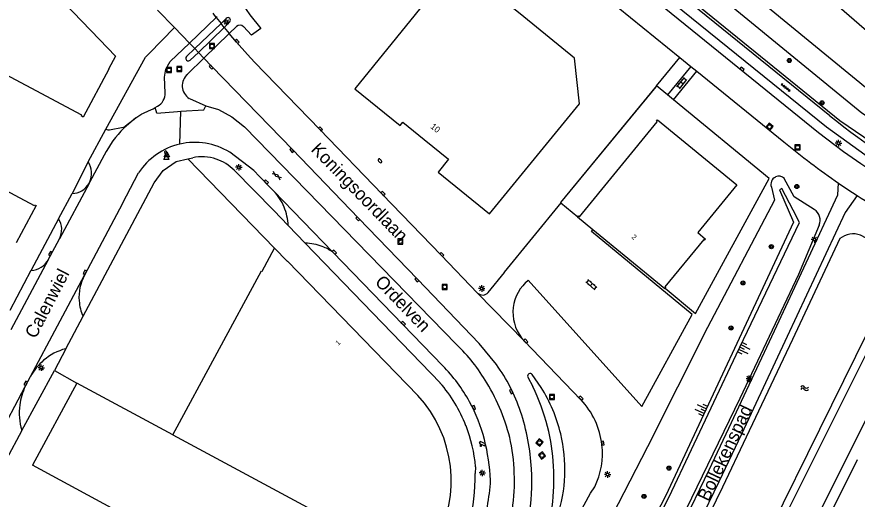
# Model space of a CAD drawing. Extents: x 136000 to 138005, y 398500 to 400500.
# Drawn here: x 137013.2 to 137176.6, y 399083.5 to 399177.4 of the extents above; entities that cross this region are included whole.
import ezdxf

# ---------------------------------------------------------------- set-up
doc = ezdxf.new("R2010")
doc.units = 0
for name, color, linetype in [('gg-afsc-hekwerk', 7, 'Continuous'), ('gg-anno-huisnummerreeks BGT', 7, 'Continuous'), ('gg-anno-openbare ruimte label', 7, 'Continuous'), ('gg-bbg-hoofdgebouw', 7, 'Continuous'), ('gg-bbg-tussenscheiding', 7, 'Continuous'), ('gg-knt-BGT kruinlijn', 7, 'Continuous'), ('gg-knt-bovenkant onderkant talud', 7, 'Continuous'), ('gg-knt-bronhoudergrens', 7, 'Continuous'), ('gg-knt-verharding', 7, 'Continuous'), ('gg-knt-verharding nz', 7, 'Continuous'), ('gg-kntw-bovenkant insteek waterloop', 7, 'Continuous'), ('gt-anno-plantopografie huisnummer', 7, 'Continuous'), ('gt-bbg-plantopografie pand', 7, 'Continuous'), ('gt-grn-groengrens', 7, 'Continuous'), ('gt-grn-weggrens', 7, 'Continuous'), ('gt-symb-boom', 7, 'Continuous'), ('gt-symb-brandkraan', 7, 'Continuous'), ('gt-symb-camera', 7, 'Continuous'), ('gt-symb-gesloten verharding', 7, 'Continuous'), ('gt-symb-klinker verharding', 7, 'Continuous'), ('gt-symb-kolk', 7, 'Continuous'), ('gt-symb-lichtmast', 7, 'Continuous'), ('gt-symb-rioolschacht', 7, 'Continuous'), ('gt-symb-talud symbool', 7, 'Continuous'), ('gt-symb-tegel verharding', 7, 'Continuous'), ('gt-symb-waterafsluiter', 7, 'Continuous'), ('gt-symb-watersymbool', 7, 'Continuous')]:
    doc.layers.add(name, color=color, linetype=linetype)

# ---------------------------------------------------------------- blocks, each defined once
blk = doc.blocks.new('gt0-RS')
at = {"layer": 'gt-symb-rioolschacht'}
blk.add_lwpolyline([(-0.5, -0.5), (0.5, -0.5), (0.5, 0.5), (-0.5, 0.5)], close=True, dxfattribs=at)
blk.add_circle((0, 0), 0.375, dxfattribs=at)
blk = doc.blocks.new('gt0-BOOM')
at = {"layer": 'gt-symb-boom'}
for radius in [0.4, 0.2]:
    blk.add_circle((0, 0), radius, dxfattribs=at)
blk = doc.blocks.new('gt0-LMAST')
at = {"layer": 'gt-symb-lichtmast'}
for p, q in [((-0.18, 0.17), (-0.45, 0.44)), ((-0.01, 0.25), (-0.01, 0.62)), ((0.17, 0.17), (0.44, 0.44)), ((-0.26, 0), (-0.63, 0)), ((-0.18, -0.18), (-0.45, -0.45)), ((-0.01, -0.25), (-0.01, -0.63)), ((0.44, -0.45), (0.17, -0.18)), ((0.24, 0), (0.62, 0))]:
    blk.add_line(p, q, dxfattribs=at)
blk.add_circle((-0.01, 0), 0.25, dxfattribs=at)
blk = doc.blocks.new('gt0-TEG1')
at = {"layer": 'gt-symb-tegel verharding'}
for p, q in [((-1.12, 0), (1.12, 0)), ((-0.9, -0.25), (-0.9, 0.25)), ((-0.45, -0.25), (-0.45, 0.25)), ((0, -0.25), (0, 0.25)), ((0.45, -0.25), (0.45, 0.25)), ((0.9, -0.25), (0.9, 0.25))]:
    blk.add_line(p, q, dxfattribs=at)
blk = doc.blocks.new('gt0-KL1')
at = {"layer": 'gt-symb-klinker verharding'}
for p, q in [((-1.15, 0.3), (1.15, 0.3)), ((-1, -0.3), (-1, 0.3)), ((-0.5, 0.3), (-0.5, 0.45)), ((0, -0.3), (0, 0.3)), ((0.5, 0.3), (0.5, 0.45)), ((1, -0.3), (1, 0.3)), ((-1.15, -0.3), (1.15, -0.3)), ((-0.5, -0.45), (-0.5, -0.3)), ((0.5, -0.45), (0.5, -0.3))]:
    blk.add_line(p, q, dxfattribs=at)
blk = doc.blocks.new('gt0-KOLK')
at = {"layer": 'gt-symb-kolk'}
blk.add_lwpolyline([(0, 0), (0.37, 0), (0.37, 0.4), (-0.38, 0.4), (-0.38, 0), (0, 0)], dxfattribs=at)
blk = doc.blocks.new('gt0-TALUD_1')
at = {"layer": 'gt-symb-talud symbool'}
for p, q in [((-1, -1), (-1, 0)), ((-0.5, -2), (-0.5, 0)), ((0, -1), (0, 0)), ((0.5, -2), (0.5, 0)), ((1, -1), (1, 0))]:
    blk.add_line(p, q, dxfattribs=at)
blk = doc.blocks.new('gt0-WA')
at = {"layer": 'gt-symb-watersymbool'}
for centre, start, end in [((-0.32, 0.02), 28.0725, 151.9275), ((0.43, 0.42), 208.0725, 331.9275), ((-0.32, -0.43), 28.0725, 151.9275), ((0.43, -0.03), 208.0725, 331.9275)]:
    blk.add_arc(centre, 0.425, start, end, dxfattribs=at)
blk = doc.blocks.new('gt0-CAMERA')
at = {"layer": 'gt-symb-camera'}
for points in [[(0.07, 0.48), (0.75, 0.16), (0.92, 0.51), (-0.12, 1), (-0.28, 0.65), (-0.07, 0.55)], [(0.07, 0.48), (0.07, 0), (-0.07, 0), (-0.07, 0.55)]]:
    blk.add_lwpolyline(points, dxfattribs=at)
blk = doc.blocks.new('gt0-BR')
at = {"layer": 'gt-symb-brandkraan'}
for centre, radius, start, end in [((-0.24, 0), 0.206, 107.5669, 252.4331), ((0.6, -2.66), 3, 106.892, 107.5669), ((0, -0.69), 0.938, 73.108, 106.892), ((-0.6, -2.66), 3, 72.4331, 73.108), ((0.24, 0), 0.206, 287.567, 72.4331), ((0.6, 2.66), 3, 252.4331, 253.108), ((0, 0.69), 0.938, 253.108, 286.8921), ((-0.6, 2.66), 3, 286.8921, 287.567)]:
    blk.add_arc(centre, radius, start, end, dxfattribs=at)
blk = doc.blocks.new('gt0-WAFSL')
at = {"layer": 'gt-symb-waterafsluiter'}
for p, q in [((-0.5, -0.33), (0, 0.67)), ((0, 0.67), (0.5, -0.33)), ((0.5, -0.33), (-0.5, -0.33))]:
    blk.add_line(p, q, dxfattribs=at)
blk = doc.blocks.new('gt0-GESVH1')
at = {"layer": 'gt-symb-gesloten verharding'}
for p, q in [((-0.99, -0.26), (0.01, 0.24)), ((0.01, -0.26), (-0.99, 0.24)), ((0.01, 0.24), (1.01, -0.26)), ((1.01, 0.24), (0.01, -0.26))]:
    blk.add_line(p, q, dxfattribs=at)

msp = doc.modelspace()

# ---------------------------------------------------------------- linework, layer by layer
at = {"layer": 'gg-afsc-hekwerk'}
for p, q in [((137121.82, 399198.94), (137173.25, 399157.22)), ((137139.73, 399162.16), (137137.57, 399163.93)), ((137140.87, 399161.22), (137139.73, 399162.16)), ((137046.47, 399149.76), (137063.31, 399132.34)), ((137119.02, 399141.18), (137122.32, 399138.47)), ((137022.75, 399112.78), (137020.54, 399108.56))]:
    msp.add_line(p, q, dxfattribs=at)
for points in [[(137173.25, 399157.22), (137185.57, 399148.73), (137196.17, 399143.02), (137217.58, 399132.28), (137269.37, 399173.38)], [(137137.57, 399163.93), (137118.96, 399141.24), (137119.02, 399141.18)], [(137137.43, 399163.76), (137118.96, 399141.24), (137119.02, 399141.18)], [(137139.28, 399124.55), (137145.16, 399119.63), (137159.5, 399145.9), (137140.87, 399161.22)], [(137026.12, 399119.1), (137039.95, 399145.03), (137041.72, 399147.49), (137044.24, 399149.19), (137046.47, 399149.76)]]:
    msp.add_lwpolyline(points, dxfattribs=at)
at = {"layer": 'gg-bbg-hoofdgebouw'}
for p, q in [((137024.93, 399106.08), (137016.31, 399090.1)), ((137043.59, 399096), (137024.93, 399106.08))]:
    msp.add_line(p, q, dxfattribs=at)
for points in [[(137005.29, 399197.91), (137029.33, 399172.97), (137029.3, 399172.93), (137032.42, 399169.72), (137031.05, 399167.19), (137031.1, 399167.17), (137026.14, 399157.85), (137025.76, 399158.07), (137025.86, 399158.26), (136993.36, 399175.57), (137005.1, 399197.55)], [(137122.32, 399138.47), (137122.44, 399138.61), (137122.61, 399138.47), (137137.74, 399156.92)], [(137137.74, 399156.92), (137137.56, 399157.07), (137137.76, 399157.32), (137153.2, 399144.65), (137145.6, 399135.38), (137147.13, 399134.13), (137146.94, 399133.89), (137146.77, 399134.03), (137139.24, 399124.84), (137139.41, 399124.7), (137139.28, 399124.55)], [(137009.01, 399144.66), (137016.61, 399140.62), (137016.71, 399140.8), (137016.99, 399140.65), (137013.13, 399133.4)], [(137125.21, 399135.92), (137122.23, 399138.36), (137122.32, 399138.47)], [(137139.28, 399124.55), (137139.21, 399124.46), (137125.21, 399135.92)], [(137043.59, 399096), (137060.82, 399127.91), (137060.92, 399127.85), (137063.31, 399132.34)], [(137063.31, 399132.34), (137065.8, 399129.8), (137065.84, 399129.85), (137091.21, 399103.67)], [(137048.89, 399065.8), (137038.13, 399071.61), (137040.94, 399076.79), (137016.31, 399090.1)]]:
    msp.add_lwpolyline(points, dxfattribs=at)
msp.add_arc((137073.19, 399087.07), 24.5, 330.6212, 42.6351, dxfattribs=at)
at = {"layer": 'gg-bbg-tussenscheiding'}
msp.add_line((137043.59, 399096), (137091.81, 399070.06), dxfattribs=at)
at = {"layer": 'gg-knt-BGT kruinlijn'}
msp.add_lwpolyline([(137056.61, 398927.27), (137064.98, 398941.82), (137081.96, 398973.77), (137098.12, 399004.1), (137112.07, 399030.21), (137125.59, 399055.86), (137140.07, 399083.95), (137153.1, 399111.6), (137165.37, 399137.35), (137164.15, 399139.72), (137161.93, 399143.99), (137161.53, 399143.71), (137164.25, 399137.42), (137139.43, 399084.22), (137124.98, 399056.27), (137111.26, 399030.46), (137097.52, 399004.49), (137081.28, 398973.96), (137064.52, 398942.2), (137056.05, 398927.47)], dxfattribs=at)
at = {"layer": 'gg-knt-bovenkant onderkant talud'}
for points in [[(137168.25, 399139.89), (137164.38, 399142.36), (137162.43, 399145.91)], [(137159.92, 399144.24), (137160.52, 399141.7), (137147.51, 399116.91), (137135.86, 399093.72), (137128.94, 399080.32)], [(137169.23, 399136.85), (137165.16, 399127.25), (137153.8, 399103.12), (137140.16, 399074.98), (137123.86, 399043.84), (137108.5, 399015.02), (137098.64, 398996.36), (137085.8, 398971.45), (137072.19, 398946.55), (137059.36, 398923.38), (137053.2, 398911.95)]]:
    msp.add_lwpolyline(points, dxfattribs=at)
for centre, radius, start, end in [((137161.36, 399144.8), 1.54, 115.6634, 201.5027), ((137161.36, 399144.8), 1.55, 45.9257, 115.5553), ((137166.91, 399137.79), 2.5, 16.6479, 57.4738), ((137166.9, 399137.78), 2.5, 338.1615, 16.6996)]:
    msp.add_arc(centre, radius, start, end, dxfattribs=at)
at = {"layer": 'gg-knt-bronhoudergrens'}
msp.add_line((137137.57, 399163.93), (137142.12, 399169.48), dxfattribs=at)
at = {"layer": 'gg-knt-verharding'}
for p, q in [((137171.29, 399158.11), (137099.66, 399216.07)), ((137089.42, 399212.35), (137142.12, 399169.48)), ((137098.55, 399212.12), (137169.05, 399154.86)), ((137043.89, 399175.26), (137040.57, 399178.69)), ((137052, 399177.25), (137051.38, 399178.1)), ((137052.13, 399177.41), (137052, 399177.25)), ((137052.94, 399176.05), (137053.95, 399177.07)), ((137053.52, 399175.29), (137052.94, 399176.05)), ((137054.62, 399176.37), (137053.52, 399175.29)), ((137046.83, 399172.21), (137043.89, 399175.26)), ((137054.49, 399174.12), (137055.96, 399175.49)), ((137046.25, 399169.66), (137047.83, 399171.2)), ((137047.83, 399171.2), (137048.53, 399170.45)), ((137048.53, 399170.45), (137046.93, 399168.94)), ((137142.12, 399169.48), (137144.27, 399167.73)), ((137049.61, 399169.29), (137046.43, 399166.18)), ((137144.27, 399167.73), (137139.73, 399162.16)), ((137140.87, 399161.22), (137145.41, 399166.81)), ((137144.27, 399167.73), (137145.41, 399166.81)), ((137145.41, 399166.81), (137162.34, 399153.04)), ((137042.1, 399162.56), (137041.92, 399165.65)), ((137046.78, 399161.5), (137050, 399160.04)), ((137040.13, 399159.7), (137040.61, 399159.96)), ((137036.4, 399157.71), (137034.03, 399155.7)), ((137027.09, 399149.14), (137030.57, 399155.52)), ((137098.68, 399113.61), (137057.5, 399155.98)), ((137030.23, 399150.46), (137027.39, 399145.14)), ((137027.09, 399149.14), (137024.01, 399142.97)), ((137033.81, 399141.07), (137036.89, 399147.01)), ((137027.29, 399144.96), (137021.55, 399134.18)), ((137027.29, 399144.96), (137027.39, 399145.14)), ((137063.15, 399143.5), (137060.45, 399146.29)), ((137074.66, 399131.6), (137063.15, 399143.5)), ((137021.33, 399138.05), (137024.01, 399142.97)), ((137033.81, 399141.07), (137026.39, 399127.1)), ((137119.02, 399141.18), (137107.96, 399127.66)), ((137063.21, 399139.7), (137066, 399136.77)), ((137021.33, 399138.05), (137016.04, 399128.04)), ((137066, 399136.77), (137069.3, 399133.34)), ((137019.37, 399130.1), (137021.55, 399134.18)), ((137074.66, 399131.6), (137096.05, 399109.45)), ((137160.34, 399075.74), (137187.65, 399130.42)), ((137019.37, 399130.1), (137012.08, 399116.43)), ((137011.94, 399120.31), (137016.04, 399128.04)), ((137015.9, 399107.38), (137026.39, 399127.1)), ((137192.72, 399127.95), (137165.38, 399073.2)), ((137112.12, 399125.65), (137112.65, 399126.12)), ((137102.82, 399123.62), (137111.84, 399114.29)), ((137022.75, 399112.78), (137026.12, 399119.1)), ((137111.84, 399114.29), (137122.91, 399102.83)), ((137106.46, 399109.69), (137103.1, 399113.79)), ((137014.21, 399096.88), (137020.54, 399108.56)), ((137014.89, 399105.45), (137015.9, 399107.38)), ((137020.54, 399108.56), (137024.93, 399106.08)), ((137115.17, 399105.25), (137113.45, 399107.74)), ((137112.59, 399107.25), (137113.56, 399105.43)), ((137001.66, 399080.41), (137014.89, 399105.45)), ((137176.61, 399091.15), (137165.83, 399069.53))]:
    msp.add_line(p, q, dxfattribs=at)
for points in [[(137043.4, 399219.44), (137043.39, 399211.58), (137045.03, 399202.67), (137047.89, 399194.6), (137052.08, 399186.85), (137054.52, 399183.21), (137057.13, 399179.85), (137058.54, 399177.73), (137060.65, 399175.1), (137058.84, 399173.8), (137057.33, 399175.45)], [(137098.55, 399212.12), (137098.97, 399213.97), (137170.61, 399155.99), (137180.88, 399148.59), (137193.01, 399141.69), (137204.42, 399136.02)], [(137102.82, 399123.62), (137095.72, 399130.97), (137084.28, 399142.83), (137072.12, 399155.41), (137059.45, 399168.55), (137058.1, 399170.02), (137055.93, 399172.45), (137054.49, 399174.12)], [(137041.92, 399165.65), (137042.23, 399167.17), (137043.06, 399168.64), (137046.83, 399172.21)], [(137103.1, 399113.79), (137091.13, 399126.33), (137079.67, 399138.19), (137066.83, 399151.53), (137051.18, 399167.7), (137049.61, 399169.29)], [(137036.4, 399157.71), (137037.55, 399158.47), (137037.88, 399158.63), (137038.82, 399159.04), (137039.72, 399159.48), (137040.13, 399159.7)], [(137050, 399160.04), (137052.43, 399159.36), (137055.06, 399157.91), (137057.5, 399155.98)], [(137031.27, 399155.39), (137033.92, 399155.91), (137034.17, 399155.98), (137034.38, 399156.13), (137036.4, 399157.71)], [(137060.45, 399146.29), (137059.29, 399147.48), (137054.63, 399151.04)], [(137071.02, 398942.91), (137081.17, 398961.85), (137091.53, 398981.24), (137102.16, 399001.39), (137112.46, 399020.98), (137132.1, 399057.93), (137142.44, 399078.09), (137147.8, 399089.19), (137151.64, 399097.31), (137160.53, 399116.29), (137172.82, 399142.75), (137172.98, 399145)], [(137172.98, 399145), (137174.78, 399143.78), (137176.59, 399142.59)], [(137176.59, 399142.59), (137174.29, 399139.29), (137162.98, 399115.13), (137154.08, 399096.16), (137149.68, 399086.85), (137145.74, 399078.73)], [(137112.65, 399126.12), (137134.73, 399101.52), (137144.52, 399119.44), (137124.95, 399135.6), (137125.21, 399135.92)], [(137104.86, 399123.73), (137108.04, 399127.59), (137107.96, 399127.66)], [(137014.21, 399096.88), (137008.09, 399085.48), (137007.99, 399085.45)], [(137013.3, 398877.88), (137017.51, 398886.42), (137027.26, 398904.42), (137063.4, 398971.19), (137081.01, 399003.8), (137098.61, 399036.35), (137124.78, 399084.68), (137125.59, 399085.9)]]:
    msp.add_lwpolyline(points, dxfattribs=at)
for centre, radius, start, end in [((137054.29, 399176.72), 0.485, 314.1994, 133.7112), ((137056.62, 399174.76), 0.988, 44.0161, 132.3209), ((137046.58, 399169.29), 0.495, 132.5164, 315.436), ((137048.29, 399163.96), 2.89, 130.0339, 238.4713), ((137039.2, 399162.49), 2.9, 299.0482, 1.4005), ((137247.98, 399252.72), 121.79, 230.9718, 243.9081), ((137049.91, 399140.2), 22.19, 135.6943, 152.467), ((137031.1, 399156.42), 1.04, 239.6624, 279.6992), ((137256.85, 399266.39), 141.94, 231.7894, 245.0325), ((137260.94, 399272.62), 154.99, 230.4916, 235.4232), ((137047.86, 399139.81), 13.11, 102.8111, 146.7307), ((137047.85, 399139.81), 13.11, 58.8755, 102.7953), ((137023.88, 399146.89), 3.92, 333.4625, 35.0324), ((137023.88, 399146.89), 3.92, 271.9063, 330.4771), ((137055.48, 399136.28), 10.54, 22.7132, 43.245), ((137260.61, 399272.08), 154.36, 237.0229, 239.7177), ((137055.44, 399136.26), 10.58, 2.7569, 22.7144), ((137018.11, 399135.92), 3.86, 333.1437, 33.5269), ((137068.97, 399123.23), 10.12, 68.8558, 88.1331), ((137069, 399123.28), 10.06, 55.7668, 68.8718), ((137015.88, 399132.02), 3.99, 272.3811, 331.1391), ((137034.54, 399122.81), 9.21, 152.1867, 184.5499), ((137117.85, 399119.83), 8.16, 134.5334, 222.6506), ((137103.79, 399124.62), 1.39, 225.8501, 320.4441), ((137034.45, 399122.8), 9.12, 184.5772, 203.9923), ((137025.61, 399102.11), 11.05, 105.042, 130.3826), ((137075.52, 399089.18), 33.67, 30.251, 46.5221), ((137025.67, 399102.06), 11.12, 130.4432, 151.4514), ((137073.82, 399087.47), 31.26, 28.6598, 44.6936), ((137079.39, 399090), 33.48, 18.3902, 36.0278), ((137113.03, 399107.48), 0.497, 120.5792, 206.718), ((137113.03, 399107.48), 0.495, 32.7802, 120.6433), ((137071.89, 399086.22), 38.3, 12.8719, 31.3403), ((137025.69, 399100.28), 11.98, 154.3992, 172.4447), ((137076.88, 399087.6), 40.78, 14.2366, 25.9207), ((137089, 399088.92), 30.85, 13.6587, 31.9707), ((137073.75, 399087.42), 31.35, 14.2423, 28.6827), ((137111.98, 399092.42), 15.1, 6.3744, 43.6027), ((137025.59, 399100.29), 11.88, 172.4336, 196.6721), ((137070.08, 399086.95), 43.28, 3.2249, 18.3324), ((137076.94, 399087.63), 40.71, 3.2009, 14.2201), ((137090.67, 399089.34), 29.12, 357.6182, 13.6301), ((137065.06, 399085.18), 40.32, 2.8321, 14.2878), ((137070.71, 399087.09), 39.27, 350.4826, 11.25), ((137112.06, 399092.43), 15.02, 334.2419, 6.3643), ((137070.12, 399086.99), 43.24, 350.3679, 3.1789), ((137075.73, 399087.55), 41.93, 352.4442, 3.2166), ((137090.78, 399089.35), 29.02, 341.3555, 357.583), ((137067.29, 399089.35), 38.11, 341.386, 356.717)]:
    msp.add_arc(centre, radius, start, end, dxfattribs=at)
at = {"layer": 'gg-knt-verharding nz'}
for p, q in [((137046.83, 399172.21), (137052, 399177.25)), ((137052.94, 399176.05), (137047.83, 399171.2)), ((137052, 399177.25), (137052.94, 399176.05)), ((137048.53, 399170.45), (137053.52, 399175.29)), ((137053.52, 399175.29), (137054.49, 399174.12)), ((137054.49, 399174.12), (137049.61, 399169.29)), ((137047.83, 399171.2), (137046.83, 399172.21)), ((137049.61, 399169.29), (137048.53, 399170.45)), ((137040.46, 399158.63), (137040.13, 399159.7))]:
    msp.add_line(p, q, dxfattribs=at)
for points in [[(137045.11, 399158.98), (137049.57, 399159.28), (137050, 399160.04)], [(137040.46, 399158.63), (137044.46, 399158.94), (137045.11, 399158.98)]]:
    msp.add_lwpolyline(points, dxfattribs=at)
at = {"layer": 'gg-kntw-bovenkant insteek waterloop'}
for points in [[(137179.38, 399173.82), (137171.69, 399180.5), (137165.02, 399189.53), (137162.85, 399195.81), (137161.95, 399201.84), (137163.09, 399205.61), (137165.72, 399212.96), (137170.51, 399222), (137174.77, 399228.82), (137184.1, 399240.59)], [(137173.25, 399134.2), (137164.01, 399114.57), (137155.01, 399095.6), (137150.41, 399085.85), (137146.72, 399078.28)], [(137157.63, 399073.31), (137185.73, 399130.38), (137177.24, 399134.88)]]:
    msp.add_lwpolyline(points, dxfattribs=at)
msp.add_arc((137175.85, 399131.02), 4.11, 70.2548, 129.2522, dxfattribs=at)
at = {"layer": 'gt-bbg-plantopografie pand'}
for points in [[(137111.79, 399177.34), (137098.79, 399187.9), (137078.96, 399163.35), (137087.77, 399156.21), (137088.3, 399156.86), (137092.44, 399153.51)], [(137092.44, 399153.51), (137097.17, 399149.66), (137095.12, 399147.14), (137105.12, 399139.03), (137122.59, 399160.42), (137121.67, 399169.32), (137111.79, 399177.34)]]:
    msp.add_lwpolyline(points, dxfattribs=at)
at = {"layer": 'gt-grn-groengrens'}
for p, q in [((137038.96, 399170.21), (137043.89, 399175.26)), ((137046.47, 399149.76), (137047.44, 399149.93)), ((137055.52, 399147.5), (137063.21, 399139.7)), ((137069.3, 399133.34), (137095.51, 399106.16)), ((137102.41, 399089.8), (137102.33, 399088.53))]:
    msp.add_line(p, q, dxfattribs=at)
for points in [[(137130.76, 399202.68), (137179.64, 399162.48), (137192.81, 399153.57)], [(137125.85, 399201.23), (137139.26, 399190.09), (137177.53, 399158.69), (137193.78, 399148.26)], [(137030.57, 399155.52), (137038.28, 399169.51), (137038.96, 399170.21)]]:
    msp.add_lwpolyline(points, dxfattribs=at)
for centre, radius, start, end in [((137049.24, 399141.31), 8.81, 71.7347, 101.8236), ((137049.26, 399141.32), 8.79, 44.6442, 71.8155), ((137073.89, 399087.41), 28.61, 21.2817, 40.9316), ((137073.85, 399087.38), 28.67, 4.8418, 21.3116), ((137069.8, 399087.58), 32.54, 344.2816, 1.6777)]:
    msp.add_arc(centre, radius, start, end, dxfattribs=at)
at = {"layer": 'gt-grn-weggrens'}
msp.add_line((137044.95, 399152.6), (137045.11, 399158.98), dxfattribs=at)

# ---------------------------------------------------------------- block references
at = {"layer": 'gt-symb-boom'}
for p in [(137163.39, 399168.86), (137169.77, 399160.62), (137164.87, 399144.34), (137159.92, 399132.63), (137154.39, 399125.59), (137152.06, 399116.82), (137140, 399089.55), (137135.15, 399084.04)]:
    msp.add_blockref('gt0-BOOM', p, dxfattribs=at)
at = {"layer": 'gt-symb-brandkraan'}
for p, rotation in [((137042.24, 399150.83), 105.37072543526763), ((137083.82, 399149.35), -47.59712118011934)]:
    msp.add_blockref('gt0-BR', p, dxfattribs=dict(at, rotation=rotation))
at = {"layer": 'gt-symb-camera'}
msp.add_blockref('gt0-CAMERA', (137103.42, 399093.75), dxfattribs=at)
at = {"layer": 'gt-symb-gesloten verharding', "rotation": -39.196688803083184}
msp.add_blockref('gt0-GESVH1', (137063.78, 399146.48), dxfattribs=at)
at = {"layer": 'gt-symb-klinker verharding'}
for p, rotation in [((137142.52, 399164.45), 51.12556832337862), ((137124.92, 399125.24), 138.40451829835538)]:
    msp.add_blockref('gt0-KL1', p, dxfattribs=dict(at, rotation=rotation))
at = {"layer": 'gt-symb-kolk'}
for p, rotation in [((137055.93, 399172.45), -48.2485145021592), ((137051.18, 399167.7), 133.05377719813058), ((137154.09, 399167.01), -39.32164077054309), ((137072.12, 399155.41), -46.04432378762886), ((137066.83, 399151.53), 133.0537771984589), ((137061.6, 399145.09), -44.0071247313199), ((137084.28, 399142.83), -46.04432378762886), ((137079.67, 399138.19), 133.0537771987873), ((137074.83, 399131.43), -45.06276798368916), ((137019.95, 399131.18), 61.56150637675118), ((137095.72, 399130.97), -46.04432378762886), ((137026.65, 399127.58), 61.370219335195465), ((137091.13, 399126.33), 133.05377719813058), ((137088.25, 399117.54), -45.37089668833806), ((137112.01, 399114.13), -46.04432378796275), ((137015.16, 399105.98), 62.13209420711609), ((137109.54, 399104.54), 115.92268399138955), ((137122.76, 399103), -46.55802453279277), ((137101.91, 399101.23), -65.24683947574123), ((137126.95, 399094.38), -82.54667334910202)]:
    msp.add_blockref('gt0-KOLK', p, dxfattribs=dict(at, rotation=rotation))
at = {"layer": 'gt-symb-lichtmast'}
for p in [(137053.97, 399176.36), (137172.97, 399152.78), (137056.41, 399148.09), (137168.28, 399134.03), (137103.62, 399124.51), (137018, 399109.09), (137155.63, 399106.93), (137103.74, 399088.6), (137128.08, 399088.31)]:
    msp.add_blockref('gt0-LMAST', p, dxfattribs=at)
at = {"layer": 'gt-symb-rioolschacht'}
for p in [(137051.18, 399171.67), (137042.83, 399167.03), (137044.83, 399167.22), (137165.01, 399151.97), (137087.79, 399133.64), (137096.42, 399124.81), (137117.26, 399103.4)]:
    msp.add_blockref('gt0-RS', p, dxfattribs=at)
for p, rotation in [((137159.55, 399155.97), -39.32164077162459), ((137114.86, 399094.51), -130.25318526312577), ((137115.33, 399092.01), -143.2904659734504)]:
    msp.add_blockref('gt0-RS', p, dxfattribs=dict(at, rotation=rotation))
at = {"layer": 'gt-symb-talud symbool'}
for p, xscale, yscale, rotation in [((137153.8, 399113.08), 1.0000479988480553, 1.000047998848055, 64.15238977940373), ((137147.1, 399100.66), 1.0004249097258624, 1.0004249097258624, -114.131125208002)]:
    msp.add_blockref('gt0-TALUD_1', p, dxfattribs=dict(at, xscale=xscale, yscale=yscale, rotation=rotation))
at = {"layer": 'gt-symb-tegel verharding', "rotation": -38.99099404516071}
msp.add_blockref('gt0-TEG1', (137162.72, 399163.61), dxfattribs=at)
at = {"layer": 'gt-symb-waterafsluiter'}
for p in [(137042.32, 399149.94), (137042.41, 399150.44)]:
    msp.add_blockref('gt0-WAFSL', p, dxfattribs=at)
at = {"layer": 'gt-symb-watersymbool'}
msp.add_blockref('gt0-WA', (137166.31, 399105.1), dxfattribs=at)

# ---------------------------------------------------------------- texts
at = {"layer": 'gg-anno-huisnummerreeks BGT'}
for s, rotation, p in [('2', 320.7, (137132.64, 399134.37)), ('1', 44.1, (137075.73, 399113.34))]:
    msp.add_text(s, height=1, rotation=rotation, dxfattribs=at).set_placement(p)
at = {"layer": 'gg-anno-openbare ruimte label'}
for s, rotation, p in [('Koningsoordlaan', 314.1, (137070.26, 399151.39)), ('Calenwiel', 62.6, (137016.9, 399114.59)), ('Ordelven', 313.9, (137082.71, 399125.61)), ('Bollekenspad', 64.7, (137147.7, 399082.92))]:
    msp.add_text(s, height=2.5, rotation=rotation, dxfattribs=at).set_placement(p)
at = {"layer": 'gt-anno-plantopografie huisnummer'}
msp.add_text('10', height=1.2, rotation=320.9218, dxfattribs=at).set_placement((137093.55, 399155.82))

doc.saveas('drawing.dxf')
